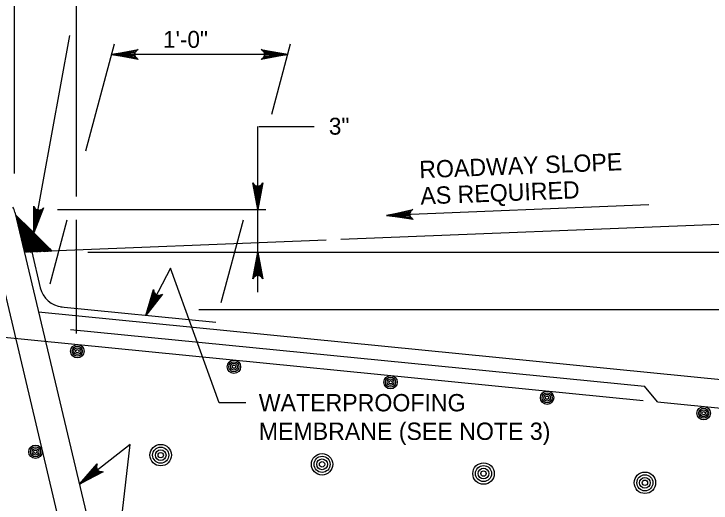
# Model space of a CAD drawing. Extents: x 638167 to 640248, y 296544 to 298920.
# Drawn here: x 638721.8 to 638845.6, y 297547.1 to 297633.9 of the extents above; entities that cross this region are included whole.
import ezdxf

# ---------------------------------------------------------------- set-up
doc = ezdxf.new("R2010")
doc.units = 0
doc.layers.add('1', color=7, linetype='Continuous')
doc.layers.add('50', color=7, linetype='Continuous')

# ---------------------------------------------------------------- blocks, each defined once
blk = doc.blocks.new('BAR')
at = {"layer": '50'}
for radius in [2, 1.5, 1, 0.5]:
    blk.add_circle((0, 0), radius, dxfattribs=at)

msp = doc.modelspace()

# ---------------------------------------------------------------- linework, layer by layer
at = {"layer": '1'}
for p, q in [((638721.84, 297605.57), (638721.84, 297687.07)), ((638732.89, 297601.48), (638732.89, 297667.24)), ((638725.31, 297595.03), (638731.67, 297630.1)), ((638734.54, 297609.64), (638739.62, 297628.59)), ((638767.57, 297616.13), (638770.9, 297628.59)), ((638770.41, 297626.74), (638739.12, 297626.74)), ((638765.11, 297584.53), (638765.11, 297613.91)), ((638765.27, 297613.91), (638775.09, 297613.91)), ((638834.54, 297600.01), (638787.97, 297598.14)), ((638721.95, 297598.74), (638738.99, 297526.82)), ((638729.52, 297599.22), (638766.51, 297599.22)), ((638728.55, 297591.79), (638722.07, 297598.27)), ((638722.07, 297598.25), (638724.8, 297595.52)), ((638722.08, 297598.2), (638722.11, 297598.23)), ((638722.11, 297598.09), (638722.18, 297598.16)), ((638722.12, 297598.07), (638724.8, 297595.38)), ((638722.14, 297597.97), (638722.25, 297598.09)), ((638722.16, 297597.86), (638722.32, 297598.02)), ((638722.16, 297597.88), (638724.8, 297595.24)), ((638722.19, 297597.74), (638722.4, 297597.95)), ((638722.2, 297597.7), (638724.66, 297595.24)), ((638722.22, 297597.63), (638722.47, 297597.87)), ((638722.25, 297597.51), (638722.54, 297597.8)), ((638722.25, 297597.51), (638724.8, 297594.95)), ((638722.27, 297597.4), (638722.61, 297597.73)), ((638722.3, 297597.28), (638722.68, 297597.66)), ((638722.33, 297597.17), (638722.75, 297597.59)), ((638722.36, 297597.05), (638722.82, 297597.52)), ((638722.38, 297596.94), (638722.89, 297597.45)), ((638722.41, 297596.82), (638722.96, 297597.38)), ((638722.29, 297597.33), (638724.8, 297594.81)), ((638722.33, 297597.14), (638724.8, 297594.67)), ((638722.38, 297596.95), (638724.8, 297594.53)), ((638722.42, 297596.77), (638724.8, 297594.39)), ((638722.44, 297596.71), (638723.04, 297597.31)), ((638722.46, 297596.59), (638723.11, 297597.23)), ((638722.47, 297596.58), (638724.8, 297594.25)), ((638722.49, 297596.48), (638723.18, 297597.16)), ((638722.51, 297596.4), (638724.8, 297594.1)), ((638722.52, 297596.36), (638723.25, 297597.09)), ((638722.55, 297596.25), (638723.32, 297597.02)), ((638722.55, 297596.21), (638724.8, 297593.96)), ((638722.57, 297596.13), (638723.39, 297596.95)), ((638722.6, 297596.02), (638723.46, 297596.88)), ((638722.63, 297595.9), (638723.53, 297596.81)), ((638722.65, 297595.79), (638723.6, 297596.74)), ((638722.68, 297595.67), (638723.68, 297596.67)), ((638722.71, 297595.56), (638723.75, 297596.59)), ((638722.74, 297595.44), (638723.82, 297596.52)), ((638722.76, 297595.33), (638723.89, 297596.45)), ((638722.79, 297595.21), (638723.96, 297596.38)), ((638722.82, 297595.1), (638724.03, 297596.31)), ((638722.85, 297594.98), (638724.1, 297596.24)), ((638722.87, 297594.87), (638724.17, 297596.17)), ((638728.2, 297586), (638731.25, 297597.37)), ((638732.89, 297577.16), (638732.89, 297597.37)), ((638758.6, 297582.68), (638762.54, 297597.37)), ((638850.56, 297596.67), (638779.86, 297593.84)), ((638717.4, 297595.93), (638730.81, 297539.33)), ((638722.6, 297596.03), (638724.8, 297593.82)), ((638722.64, 297595.84), (638724.8, 297593.68)), ((638722.69, 297595.66), (638724.8, 297593.54)), ((638722.73, 297595.47), (638724.8, 297593.4)), ((638722.77, 297595.29), (638724.8, 297593.26)), ((638722.82, 297595.1), (638724.8, 297593.11)), ((638722.86, 297594.92), (638724.8, 297592.97)), ((638722.9, 297594.75), (638724.24, 297596.1)), ((638722.93, 297594.64), (638724.32, 297596.03)), ((638722.95, 297594.52), (638724.39, 297595.95)), ((638722.98, 297594.41), (638724.46, 297595.88)), ((638723.01, 297594.29), (638724.53, 297595.81)), ((638723.04, 297594.18), (638724.6, 297595.74)), ((638723.06, 297594.06), (638724.67, 297595.67)), ((638723.09, 297593.95), (638724.74, 297595.6)), ((638723.12, 297593.83), (638724.8, 297595.52)), ((638723.14, 297593.72), (638724.8, 297595.38)), ((638723.17, 297593.6), (638724.8, 297595.24)), ((638723.2, 297593.49), (638724.8, 297595.09)), ((638723.23, 297593.38), (638724.8, 297594.95)), ((638724.66, 297595.24), (638725.65, 297594.25)), ((638724.8, 297595.52), (638724.81, 297595.53)), ((638724.8, 297595.52), (638725.09, 297595.24)), ((638724.8, 297595.38), (638724.88, 297595.46)), ((638724.8, 297595.24), (638724.95, 297595.39)), ((638724.8, 297595.38), (638724.95, 297595.24)), ((638724.8, 297595.09), (638724.95, 297595.24)), ((638724.8, 297594.95), (638725.09, 297595.24)), ((638724.8, 297595.24), (638725.79, 297594.25)), ((638724.8, 297594.81), (638725.17, 297595.17)), ((638724.8, 297594.67), (638725.24, 297595.1)), ((638724.8, 297594.53), (638725.31, 297595.03)), ((638724.8, 297594.39), (638725.38, 297594.96)), ((638724.8, 297594.95), (638725.51, 297594.25)), ((638724.95, 297595.24), (638725.02, 297595.32)), ((638724.95, 297595.24), (638725.94, 297594.25)), ((638725.09, 297595.24), (638726.08, 297594.25)), ((638725.09, 297595.24), (638725.1, 297595.24)), ((638722.91, 297594.73), (638724.8, 297592.83)), ((638722.95, 297594.55), (638724.8, 297592.69)), ((638722.99, 297594.36), (638724.8, 297592.55)), ((638723.04, 297594.18), (638724.8, 297592.41)), ((638723.08, 297593.99), (638724.8, 297592.27)), ((638723.12, 297593.8), (638724.8, 297592.12)), ((638723.25, 297593.26), (638724.8, 297594.81)), ((638723.28, 297593.15), (638724.8, 297594.67)), ((638723.31, 297593.03), (638724.8, 297594.53)), ((638723.33, 297592.92), (638724.8, 297594.39)), ((638723.36, 297592.8), (638724.8, 297594.25)), ((638723.39, 297592.69), (638724.8, 297594.1)), ((638723.42, 297592.58), (638724.8, 297593.96)), ((638723.44, 297592.46), (638724.8, 297593.82)), ((638723.47, 297592.35), (638724.8, 297593.68)), ((638777.22, 297593.74), (638723.65, 297591.6)), ((638724.8, 297594.25), (638725.45, 297594.89)), ((638724.8, 297594.81), (638725.37, 297594.25)), ((638724.8, 297594.67), (638725.23, 297594.25)), ((638724.8, 297594.53), (638725.09, 297594.25)), ((638724.8, 297594.39), (638724.95, 297594.25)), ((638724.8, 297594.1), (638724.95, 297594.25)), ((638724.8, 297593.96), (638725.09, 297594.25)), ((638724.8, 297593.82), (638725.23, 297594.25)), ((638724.8, 297593.68), (638725.37, 297594.25)), ((638724.8, 297593.54), (638725.51, 297594.25)), ((638724.8, 297593.4), (638725.65, 297594.25)), ((638724.8, 297593.26), (638725.79, 297594.25)), ((638724.8, 297594.25), (638725.79, 297593.26)), ((638724.8, 297594.1), (638725.65, 297593.26)), ((638724.8, 297593.96), (638725.51, 297593.26)), ((638724.8, 297593.82), (638725.37, 297593.26)), ((638724.8, 297593.68), (638725.23, 297593.26)), ((638724.95, 297594.25), (638725.52, 297594.82)), ((638724.95, 297594.25), (638725.94, 297593.26)), ((638724.95, 297593.26), (638725.94, 297594.25)), ((638725.09, 297594.25), (638725.59, 297594.75)), ((638725.09, 297594.25), (638726.08, 297593.26)), ((638725.09, 297593.26), (638726.08, 297594.25)), ((638725.23, 297594.25), (638725.66, 297594.68)), ((638725.23, 297594.25), (638726.22, 297593.26)), ((638725.23, 297593.26), (638726.16, 297594.18)), ((638725.37, 297594.25), (638725.73, 297594.61)), ((638725.37, 297594.25), (638726.36, 297593.26)), ((638725.37, 297593.26), (638726.23, 297594.11)), ((638725.51, 297594.25), (638725.8, 297594.54)), ((638725.51, 297594.25), (638726.5, 297593.26)), ((638725.51, 297593.26), (638726.3, 297594.04)), ((638725.65, 297594.25), (638725.87, 297594.47)), ((638725.65, 297594.25), (638726.64, 297593.26)), ((638725.65, 297593.26), (638726.37, 297593.97)), ((638725.79, 297594.25), (638725.94, 297594.4)), ((638725.79, 297594.25), (638726.78, 297593.26)), ((638725.79, 297593.26), (638726.44, 297593.9)), ((638725.94, 297594.25), (638726.01, 297594.33)), ((638725.94, 297594.25), (638726.78, 297593.4)), ((638725.94, 297593.26), (638726.51, 297593.83)), ((638726.08, 297594.25), (638726.78, 297593.54)), ((638726.08, 297594.25), (638726.09, 297594.25)), ((638726.08, 297593.26), (638726.58, 297593.76)), ((638726.22, 297593.26), (638726.65, 297593.69)), ((638723.17, 297593.62), (638724.8, 297591.98)), ((638723.21, 297593.43), (638724.8, 297591.84)), ((638723.26, 297593.25), (638724.8, 297591.7)), ((638723.3, 297593.06), (638724.73, 297591.64)), ((638723.34, 297592.88), (638724.59, 297591.63)), ((638723.39, 297592.69), (638724.45, 297591.63)), ((638723.43, 297592.5), (638724.31, 297591.62)), ((638723.5, 297592.23), (638724.8, 297593.54)), ((638723.52, 297592.12), (638724.8, 297593.4)), ((638723.55, 297592), (638724.8, 297593.26)), ((638723.58, 297591.89), (638724.8, 297593.11)), ((638723.61, 297591.77), (638724.8, 297592.97)), ((638723.63, 297591.66), (638724.8, 297592.83)), ((638723.71, 297591.6), (638724.8, 297592.69)), ((638723.86, 297591.6), (638724.8, 297592.55)), ((638724.8, 297593.54), (638725.09, 297593.26)), ((638724.8, 297593.4), (638724.95, 297593.26)), ((638724.8, 297593.11), (638724.95, 297593.26)), ((638724.8, 297592.97), (638725.09, 297593.26)), ((638724.8, 297592.83), (638725.23, 297593.26)), ((638724.8, 297592.69), (638725.37, 297593.26)), ((638724.8, 297592.55), (638725.51, 297593.26)), ((638724.8, 297592.41), (638725.65, 297593.26)), ((638724.8, 297592.27), (638725.79, 297593.26)), ((638724.8, 297593.26), (638725.79, 297592.27)), ((638724.8, 297593.11), (638725.65, 297592.27)), ((638724.8, 297592.97), (638725.51, 297592.27)), ((638724.8, 297592.83), (638725.37, 297592.27)), ((638724.8, 297592.69), (638725.23, 297592.27)), ((638724.8, 297592.55), (638725.09, 297592.27)), ((638724.95, 297593.26), (638725.94, 297592.27)), ((638724.95, 297592.27), (638725.94, 297593.26)), ((638725.09, 297593.26), (638726.08, 297592.27)), ((638725.09, 297592.27), (638726.08, 297593.26)), ((638725.23, 297593.26), (638726.22, 297592.27)), ((638725.23, 297592.27), (638726.22, 297593.26)), ((638725.37, 297593.26), (638726.36, 297592.27)), ((638725.37, 297592.27), (638726.36, 297593.26)), ((638725.51, 297593.26), (638726.5, 297592.27)), ((638725.51, 297592.27), (638726.5, 297593.26)), ((638725.65, 297593.26), (638726.64, 297592.27)), ((638725.65, 297592.27), (638726.64, 297593.26)), ((638725.79, 297593.26), (638726.78, 297592.27)), ((638725.79, 297592.27), (638726.78, 297593.26)), ((638725.94, 297593.26), (638726.78, 297592.41)), ((638725.94, 297592.27), (638726.78, 297593.11)), ((638726.08, 297593.26), (638726.78, 297592.55)), ((638726.08, 297592.27), (638726.78, 297592.97)), ((638726.22, 297593.26), (638726.78, 297592.69)), ((638726.22, 297592.27), (638726.78, 297592.83)), ((638726.36, 297593.26), (638726.72, 297593.62)), ((638726.36, 297593.26), (638726.78, 297592.83)), ((638726.36, 297592.27), (638726.78, 297592.69)), ((638726.5, 297593.26), (638726.78, 297593.54)), ((638726.5, 297593.26), (638726.78, 297592.97)), ((638726.5, 297592.27), (638726.78, 297592.55)), ((638726.64, 297593.26), (638726.78, 297593.4)), ((638726.64, 297593.26), (638726.78, 297593.11)), ((638726.78, 297593.54), (638726.79, 297593.55)), ((638726.78, 297593.54), (638727.07, 297593.26)), ((638726.78, 297593.4), (638726.86, 297593.48)), ((638726.78, 297593.26), (638726.93, 297593.41)), ((638726.78, 297593.4), (638726.93, 297593.26)), ((638726.78, 297593.11), (638726.93, 297593.26)), ((638726.78, 297592.97), (638727.07, 297593.26)), ((638726.78, 297593.26), (638727.77, 297592.27)), ((638726.78, 297592.83), (638727.15, 297593.19)), ((638726.78, 297592.69), (638727.22, 297593.12)), ((638726.78, 297593.11), (638727.63, 297592.27)), ((638726.78, 297592.55), (638727.29, 297593.05)), ((638726.78, 297592.41), (638727.36, 297592.98)), ((638726.78, 297592.97), (638727.49, 297592.27)), ((638726.78, 297592.27), (638727.43, 297592.91)), ((638726.78, 297592.83), (638727.35, 297592.27)), ((638726.78, 297592.69), (638727.21, 297592.27)), ((638726.78, 297592.55), (638727.07, 297592.27)), ((638726.93, 297593.26), (638727, 297593.34)), ((638726.93, 297593.26), (638727.92, 297592.27)), ((638726.93, 297592.27), (638727.5, 297592.84)), ((638727.07, 297593.26), (638727.08, 297593.27)), ((638727.07, 297593.26), (638728.06, 297592.27)), ((638727.07, 297592.27), (638727.57, 297592.77)), ((638727.21, 297592.27), (638727.64, 297592.7)), ((638727.35, 297592.27), (638727.71, 297592.63)), ((638727.49, 297592.27), (638727.78, 297592.56)), ((638727.63, 297592.27), (638727.85, 297592.49)), ((638723.48, 297592.32), (638724.18, 297591.62)), ((638723.52, 297592.13), (638724.04, 297591.61)), ((638723.57, 297591.94), (638723.9, 297591.61)), ((638723.61, 297591.76), (638723.77, 297591.6)), ((638724.01, 297591.61), (638724.8, 297592.41)), ((638724.15, 297591.62), (638724.8, 297592.27)), ((638724.3, 297591.62), (638724.8, 297592.12)), ((638724.45, 297591.63), (638724.8, 297591.98)), ((638724.6, 297591.63), (638724.8, 297591.84)), ((638724.74, 297591.64), (638724.8, 297591.7)), ((638724.8, 297592.41), (638724.95, 297592.27)), ((638724.8, 297592.12), (638724.95, 297592.27)), ((638724.8, 297591.98), (638725.09, 297592.27)), ((638724.8, 297591.84), (638725.23, 297592.27)), ((638724.8, 297591.7), (638725.37, 297592.27)), ((638724.8, 297592.27), (638725.41, 297591.67)), ((638724.8, 297592.12), (638725.27, 297591.66)), ((638724.8, 297591.98), (638725.13, 297591.65)), ((638724.8, 297591.84), (638725, 297591.65)), ((638724.8, 297591.7), (638724.86, 297591.64)), ((638724.89, 297591.64), (638725.51, 297592.27)), ((638724.94, 297591.65), (638726.44, 297585.3)), ((638724.95, 297592.27), (638725.54, 297591.67)), ((638725.04, 297591.65), (638725.65, 297592.27)), ((638725.09, 297592.27), (638725.68, 297591.68)), ((638725.18, 297591.66), (638725.79, 297592.27)), ((638725.23, 297592.27), (638725.81, 297591.68)), ((638725.33, 297591.66), (638725.94, 297592.27)), ((638725.37, 297592.27), (638725.95, 297591.69)), ((638725.48, 297591.67), (638726.08, 297592.27)), ((638725.51, 297592.27), (638726.08, 297591.69)), ((638725.63, 297591.67), (638726.22, 297592.27)), ((638725.65, 297592.27), (638726.22, 297591.7)), ((638725.77, 297591.68), (638726.36, 297592.27)), ((638725.79, 297592.27), (638726.36, 297591.7)), ((638725.92, 297591.69), (638726.5, 297592.27)), ((638725.94, 297592.27), (638726.49, 297591.71)), ((638726.07, 297591.69), (638726.64, 297592.27)), ((638726.08, 297592.27), (638726.63, 297591.71)), ((638726.22, 297592.27), (638726.76, 297591.72)), ((638726.22, 297591.7), (638726.78, 297592.27)), ((638726.36, 297592.27), (638726.78, 297591.84)), ((638726.36, 297591.7), (638726.78, 297592.12)), ((638726.5, 297592.27), (638726.78, 297591.98)), ((638726.51, 297591.71), (638726.78, 297591.98)), ((638726.64, 297592.27), (638726.78, 297592.41)), ((638726.64, 297592.27), (638726.78, 297592.12)), ((638726.66, 297591.72), (638726.78, 297591.84)), ((638726.78, 297592.41), (638726.93, 297592.27)), ((638726.78, 297592.12), (638726.93, 297592.27)), ((638726.78, 297591.98), (638727.07, 297592.27)), ((638726.78, 297591.84), (638727.21, 297592.27)), ((638726.78, 297592.27), (638727.31, 297591.74)), ((638726.78, 297592.12), (638727.17, 297591.74)), ((638726.78, 297591.98), (638727.04, 297591.73)), ((638726.78, 297591.84), (638726.9, 297591.73)), ((638726.8, 297591.72), (638727.35, 297592.27)), ((638726.93, 297592.27), (638727.44, 297591.75)), ((638726.95, 297591.73), (638727.49, 297592.27)), ((638727.07, 297592.27), (638727.58, 297591.75)), ((638727.1, 297591.73), (638727.63, 297592.27)), ((638727.21, 297592.27), (638727.72, 297591.76)), ((638727.25, 297591.74), (638727.77, 297592.27)), ((638727.35, 297592.27), (638727.85, 297591.76)), ((638727.39, 297591.74), (638727.92, 297592.27)), ((638727.49, 297592.27), (638727.99, 297591.77)), ((638727.54, 297591.75), (638728.06, 297592.27)), ((638727.63, 297592.27), (638728.12, 297591.77)), ((638727.69, 297591.76), (638728.14, 297592.2)), ((638727.77, 297592.27), (638727.92, 297592.42)), ((638727.77, 297592.27), (638728.26, 297591.78)), ((638727.84, 297591.76), (638728.21, 297592.13)), ((638727.92, 297592.27), (638727.99, 297592.35)), ((638727.92, 297592.27), (638728.4, 297591.79)), ((638727.98, 297591.77), (638728.28, 297592.06)), ((638728.06, 297592.27), (638728.07, 297592.28)), ((638728.06, 297592.27), (638728.53, 297591.79)), ((638728.13, 297591.77), (638728.35, 297591.99)), ((638728.28, 297591.78), (638728.42, 297591.92)), ((638728.43, 297591.79), (638728.49, 297591.85)), ((638734.92, 297591.6), (638953.89, 297591.6)), ((638749.59, 297588.78), (638745.19, 297580.4)), ((638758.25, 297564.86), (638749.59, 297588.78)), ((638730.09, 297581.89), (638757.66, 297579.17)), ((638754.59, 297581.44), (638860.16, 297581.44)), ((638681.46, 297580.33), (638833.55, 297565.28)), ((638726.16, 297581.01), (638965.68, 297557.3)), ((638731.83, 297577.89), (638833.81, 297567.8)), ((638836.08, 297565.02), (638833.81, 297567.8)), ((638762.94, 297564.86), (638758.25, 297564.86)), ((638836.08, 297565.02), (638960.6, 297552.7)), ((638742.41, 297557.48), (638733.4, 297550.43)), ((638736.48, 297505.49), (638742.41, 297557.48))]:
    msp.add_line(p, q, dxfattribs=at)
for points in [[(638739.12, 297626.74), (638743.82, 297627.62), (638743.64, 297627.5), (638743.46, 297627.37), (638743.36, 297627.21), (638743.27, 297627.06), (638743.24, 297626.9), (638743.22, 297626.74), (638743.24, 297626.58), (638743.27, 297626.43), (638743.36, 297626.27), (638743.46, 297626.11), (638743.64, 297625.99), (638743.82, 297625.86), (638739.12, 297626.74), (638743.64, 297625.99), (638743.46, 297626.11), (638739.12, 297626.74), (638743.36, 297626.27), (638743.27, 297626.43), (638739.12, 297626.74), (638743.24, 297626.58), (638743.22, 297626.74), (638739.12, 297626.74), (638743.24, 297626.9), (638743.27, 297627.06), (638739.12, 297626.74), (638743.36, 297627.21), (638743.46, 297627.37), (638739.12, 297626.74), (638743.64, 297627.5)], [(638770.41, 297626.74), (638765.71, 297625.86), (638765.89, 297625.99), (638766.07, 297626.11), (638766.17, 297626.27), (638766.26, 297626.43), (638766.29, 297626.58), (638766.31, 297626.74), (638766.29, 297626.9), (638766.26, 297627.06), (638766.17, 297627.21), (638766.07, 297627.37), (638765.89, 297627.5), (638765.71, 297627.62), (638770.41, 297626.74), (638765.89, 297627.5), (638766.07, 297627.37), (638770.41, 297626.74), (638766.17, 297627.21), (638766.26, 297627.06), (638770.41, 297626.74), (638766.29, 297626.9), (638766.31, 297626.74), (638770.41, 297626.74), (638766.29, 297626.58), (638766.26, 297626.43), (638770.41, 297626.74), (638766.17, 297626.27), (638766.07, 297626.11), (638770.41, 297626.74), (638765.89, 297625.99)], [(638765.11, 297599.22), (638764.23, 297603.91), (638764.35, 297603.73), (638764.48, 297603.55), (638764.64, 297603.46), (638764.79, 297603.36), (638764.95, 297603.34), (638765.11, 297603.31), (638765.27, 297603.34), (638765.42, 297603.36), (638765.58, 297603.46), (638765.74, 297603.55), (638765.87, 297603.73), (638765.99, 297603.91), (638765.11, 297599.22), (638765.87, 297603.73), (638765.74, 297603.55), (638765.11, 297599.22), (638765.58, 297603.46), (638765.42, 297603.36), (638765.11, 297599.22), (638765.27, 297603.34), (638765.11, 297603.31), (638765.11, 297599.22), (638764.95, 297603.34), (638764.79, 297603.36), (638765.11, 297599.22), (638764.64, 297603.46), (638764.48, 297603.55), (638765.11, 297599.22), (638764.35, 297603.73)], [(638725.31, 297595.03), (638725.28, 297599.81), (638725.37, 297599.61), (638725.46, 297599.41), (638725.6, 297599.29), (638725.74, 297599.17), (638725.89, 297599.12), (638726.04, 297599.06), (638726.2, 297599.06), (638726.36, 297599.06), (638726.53, 297599.12), (638726.7, 297599.19), (638726.86, 297599.34), (638727.01, 297599.5), (638725.31, 297595.03), (638726.86, 297599.34), (638726.7, 297599.19), (638725.31, 297595.03), (638726.53, 297599.12), (638726.36, 297599.06), (638725.31, 297595.03), (638726.2, 297599.06), (638726.04, 297599.06), (638725.31, 297595.03), (638725.89, 297599.12), (638725.74, 297599.17), (638725.31, 297595.03), (638725.6, 297599.29), (638725.46, 297599.41), (638725.31, 297595.03), (638725.37, 297599.61)], [(638787.97, 297598.14), (638792.63, 297599.21), (638792.45, 297599.08), (638792.28, 297598.95), (638792.19, 297598.78), (638792.1, 297598.62), (638792.08, 297598.47), (638792.06, 297598.31), (638792.1, 297598.15), (638792.13, 297597.99), (638792.23, 297597.84), (638792.33, 297597.69), (638792.51, 297597.57), (638792.7, 297597.45), (638787.97, 297598.14), (638792.51, 297597.57), (638792.33, 297597.69), (638787.97, 297598.14), (638792.23, 297597.84), (638792.13, 297597.99), (638787.97, 297598.14), (638792.1, 297598.15), (638792.06, 297598.31), (638787.97, 297598.14), (638792.08, 297598.47), (638792.1, 297598.62), (638787.97, 297598.14), (638792.19, 297598.78), (638792.28, 297598.95), (638787.97, 297598.14), (638792.45, 297599.08)], [(638765.11, 297591.6), (638765.99, 297586.9), (638765.87, 297587.08), (638765.74, 297587.26), (638765.58, 297587.35), (638765.42, 297587.45), (638765.27, 297587.47), (638765.11, 297587.5), (638764.95, 297587.47), (638764.79, 297587.45), (638764.64, 297587.35), (638764.48, 297587.26), (638764.35, 297587.08), (638764.23, 297586.9), (638765.11, 297591.6), (638764.35, 297587.08), (638764.48, 297587.26), (638765.11, 297591.6), (638764.64, 297587.35), (638764.79, 297587.45), (638765.11, 297591.6), (638764.95, 297587.47), (638765.11, 297587.5), (638765.11, 297591.6), (638765.27, 297587.47), (638765.42, 297587.45), (638765.11, 297591.6), (638765.58, 297587.35), (638765.74, 297587.26), (638765.11, 297591.6), (638765.87, 297587.08)], [(638745.19, 297580.4), (638746.59, 297584.97), (638746.62, 297584.75), (638746.64, 297584.53), (638746.74, 297584.38), (638746.84, 297584.22), (638746.96, 297584.12), (638747.09, 297584.03), (638747.24, 297583.98), (638747.39, 297583.93), (638747.58, 297583.94), (638747.76, 297583.95), (638747.95, 297584.05), (638748.15, 297584.15), (638745.19, 297580.4), (638747.95, 297584.05), (638747.76, 297583.95), (638745.19, 297580.4), (638747.58, 297583.94), (638747.39, 297583.93), (638745.19, 297580.4), (638747.24, 297583.98), (638747.09, 297584.03), (638745.19, 297580.4), (638746.96, 297584.12), (638746.84, 297584.22), (638745.19, 297580.4), (638746.74, 297584.38), (638746.64, 297584.53), (638745.19, 297580.4), (638746.62, 297584.75)], [(638733.4, 297550.43), (638736.55, 297554.02), (638736.49, 297553.8), (638736.42, 297553.59), (638736.45, 297553.41), (638736.47, 297553.23), (638736.55, 297553.09), (638736.62, 297552.95), (638736.74, 297552.84), (638736.86, 297552.74), (638737.03, 297552.67), (638737.2, 297552.6), (638737.42, 297552.62), (638737.64, 297552.63), (638733.4, 297550.43), (638737.42, 297552.62), (638737.2, 297552.6), (638733.4, 297550.43), (638737.03, 297552.67), (638736.86, 297552.74), (638733.4, 297550.43), (638736.74, 297552.84), (638736.62, 297552.95), (638733.4, 297550.43), (638736.55, 297553.09), (638736.47, 297553.23), (638733.4, 297550.43), (638736.45, 297553.41), (638736.42, 297553.59), (638733.4, 297550.43), (638736.49, 297553.8)]]:
    msp.add_lwpolyline(points, dxfattribs=at)
for centre, radius, start, end in [((638719.48, 297598.16), 2.54, 13.3245, 34.8545), ((638730.82, 297586.37), 4.5, 193.6609, 263.5169)]:
    msp.add_arc(centre, radius, start, end, dxfattribs=at)

# ---------------------------------------------------------------- block references
at = {"layer": '1', "xscale": 0.5953136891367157, "yscale": 0.5953136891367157, "rotation": -90.00000000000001}
for p in [(638733.03, 297574.03), (638760.85, 297571.27), (638788.67, 297568.52), (638816.49, 297565.77), (638844.3, 297563.01), (638725.59, 297556.17)]:
    msp.add_blockref('BAR', p, dxfattribs=at)
at = {"layer": '1', "xscale": 0.9524673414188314, "yscale": 0.9524673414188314}
for p in [(638747.84, 297555.57), (638776.51, 297553.94), (638805.19, 297552.3), (638833.86, 297550.66)]:
    msp.add_blockref('BAR', p, dxfattribs=at)

# ---------------------------------------------------------------- texts
at = {"layer": '1'}
for s, height, p in [('1\'-0"', 3, (638748.25, 297627.91)), ('3"', 3, (638777.71, 297612.49)), ('WATERPROOFING', 3.072, (638765.26, 297563.35)), ('MEMBRANE (SEE NOTE 3)', 3.072, (638765.26, 297558.28))]:
    msp.add_text(s, height=height, dxfattribs=at).set_placement(p)
for s, p in [('ROADWAY SLOPE', (638793.84, 297604.74)), ('AS REQUIRED', (638794.03, 297600.07))]:
    msp.add_text(s, height=3.072, rotation=2.2906, dxfattribs=at).set_placement(p)

doc.saveas('drawing.dxf')
